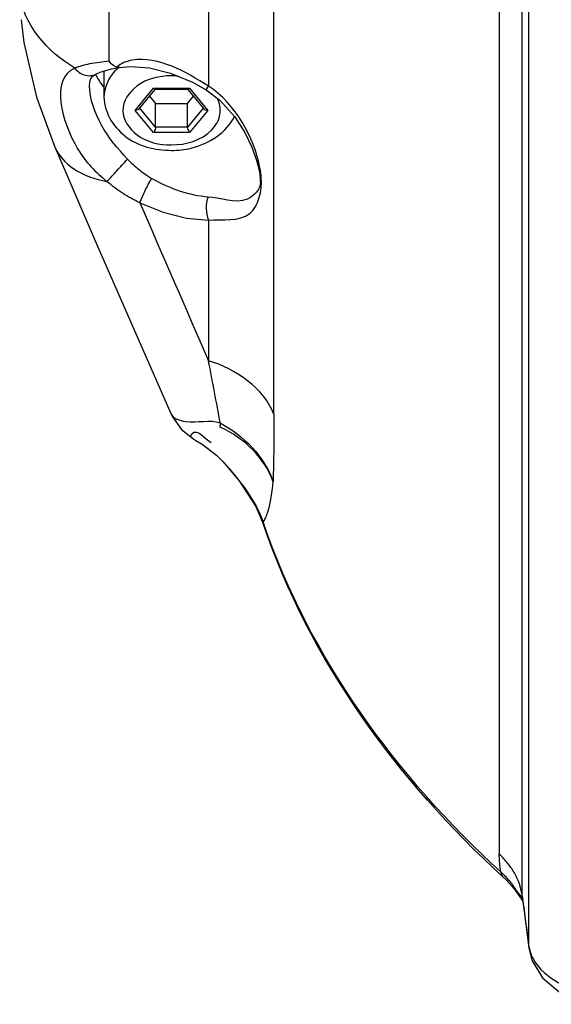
# Paper-space layout 'Sheet' of a CAD drawing. Header units: inches. Extents: x 0.2 to 10.8, y 0.2 to 8.3.
# Tile 382 of 545: x 7.39 to 7.503, y 3.763 to 3.973. Entities that reach past the tile are written whole.
import ezdxf

# ---------------------------------------------------------------- set-up
doc = ezdxf.new("R2010")
doc.units = ezdxf.units.IN
doc.header["$MEASUREMENT"] = 0
doc.layers.get('0').update_dxf_attribs({"lineweight": 5})
doc.layers.add('02___PRT_ALL_AXES', color=7, linetype='Continuous')

psp = doc.layouts.new('Sheet')

# ---------------------------------------------------------------- linework, layer by layer
at = {"color": 0, "linetype": 'ByBlock', "lineweight": -3}
for p, q in [((7.408578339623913, 3.964375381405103), (7.408578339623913, 4.124963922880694)), ((7.429775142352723, 4.11314187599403), (7.429775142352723, 3.959027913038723)), ((7.443711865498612, 3.88908104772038), (7.443711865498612, 4.107700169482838)), ((7.497997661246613, 4.044918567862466), (7.497997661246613, 3.775927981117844)), ((7.491688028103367, 4.03981429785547), (7.491688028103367, 3.795350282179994)), ((7.49662370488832, 3.786436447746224), (7.49662370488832, 4.0309004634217)), ((7.404433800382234, 3.959176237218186), (7.404451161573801, 3.959733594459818)), ((7.414153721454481, 3.953848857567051), (7.418015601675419, 3.958578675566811)), ((7.415004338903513, 3.954191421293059), (7.418374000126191, 3.958318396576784)), ((7.418015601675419, 3.958578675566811), (7.425739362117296, 3.958578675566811)), ((7.418342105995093, 3.958344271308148), (7.418015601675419, 3.958578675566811)), ((7.418395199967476, 3.958344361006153), (7.42535976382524, 3.958344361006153)), ((7.425380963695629, 3.958318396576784), (7.428750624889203, 3.954191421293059)), ((7.425412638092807, 3.958344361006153), (7.425739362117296, 3.958578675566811)), ((7.425739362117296, 3.958578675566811), (7.429601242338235, 3.953848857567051)), ((7.4292634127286, 3.95822627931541), (7.429775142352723, 3.959027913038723)), ((7.417210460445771, 3.956893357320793), (7.418477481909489, 3.955341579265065)), ((7.42527748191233, 3.955341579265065), (7.426544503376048, 3.956893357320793)), ((7.418015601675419, 3.949119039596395), (7.414153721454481, 3.953848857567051)), ((7.418477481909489, 3.950250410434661), (7.415131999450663, 3.954347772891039)), ((7.418477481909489, 3.955341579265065), (7.42527748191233, 3.955341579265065)), ((7.418477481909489, 3.950250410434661), (7.418477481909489, 3.955341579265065)), ((7.42527748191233, 3.950250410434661), (7.42527748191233, 3.955341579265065)), ((7.428622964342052, 3.954347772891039), (7.42527748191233, 3.950250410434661)), ((7.429601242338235, 3.953848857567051), (7.425739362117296, 3.949119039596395)), ((7.42527748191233, 3.950250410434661), (7.418477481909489, 3.950250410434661)), ((7.425739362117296, 3.949119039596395), (7.418015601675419, 3.949119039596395)), ((7.440817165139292, 3.939342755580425), (7.440808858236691, 3.939448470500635)), ((7.440840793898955, 3.938914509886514), (7.440817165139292, 3.939342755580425)), ((7.440846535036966, 3.938595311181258), (7.440840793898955, 3.938914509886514)), ((7.429775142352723, 3.930458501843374), (7.429775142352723, 3.900495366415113)), ((7.432696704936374, 3.879148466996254), (7.432794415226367, 3.879041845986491)), ((7.441615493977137, 3.865660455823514), (7.441416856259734, 3.866105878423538)), ((7.441570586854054, 3.865652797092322), (7.441416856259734, 3.866105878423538)), ((7.441497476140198, 3.865607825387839), (7.441416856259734, 3.866105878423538)), ((7.491864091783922, 3.792876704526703), (7.491688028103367, 3.795350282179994)), ((7.492083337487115, 3.791531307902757), (7.491864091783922, 3.792876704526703)), ((7.496729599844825, 3.785365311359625), (7.495535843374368, 3.787290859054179)), ((7.495535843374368, 3.787290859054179), (7.495752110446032, 3.78672228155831)), ((7.49662370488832, 3.786436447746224), (7.498034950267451, 3.775382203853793)), ((7.496665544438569, 3.785856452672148), (7.49662370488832, 3.786436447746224)), ((7.497997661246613, 3.775927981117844), (7.498034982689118, 3.775382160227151))]:
    psp.add_line(p, q, dxfattribs=at)
for points in [[(7.389800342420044, 3.973139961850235), (7.390409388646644, 3.968285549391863), (7.393084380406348, 3.956638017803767), (7.396907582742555, 3.946218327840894)], [(7.40573421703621, 3.961581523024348), (7.406696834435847, 3.962023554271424), (7.409082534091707, 3.962698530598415), (7.410802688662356, 3.963012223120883)], [(7.410810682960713, 3.963013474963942), (7.413103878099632, 3.963200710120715), (7.417190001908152, 3.962880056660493), (7.421677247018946, 3.961778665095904), (7.426325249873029, 3.959871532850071), (7.429263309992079, 3.958226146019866)], [(7.404452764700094, 3.959752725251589), (7.404473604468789, 3.959954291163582), (7.404686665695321, 3.960665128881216), (7.405167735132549, 3.96120652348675), (7.405735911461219, 3.961582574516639)], [(7.429263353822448, 3.958226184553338), (7.432170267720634, 3.956010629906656), (7.435355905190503, 3.952485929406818), (7.437520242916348, 3.949129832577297), (7.439023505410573, 3.946017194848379), (7.440028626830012, 3.943212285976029), (7.440620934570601, 3.940794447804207), (7.440809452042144, 3.939433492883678)], [(7.414979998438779, 3.954161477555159), (7.414879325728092, 3.954064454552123), (7.41466880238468, 3.953944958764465), (7.414418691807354, 3.953872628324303), (7.414153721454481, 3.953848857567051)], [(7.42877496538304, 3.954161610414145), (7.428875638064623, 3.954064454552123), (7.429086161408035, 3.953944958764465), (7.429336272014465, 3.953872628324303), (7.429601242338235, 3.953848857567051)], [(7.418477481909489, 3.950250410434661), (7.418450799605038, 3.95002824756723), (7.418378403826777, 3.949778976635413), (7.418273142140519, 3.94953056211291), (7.418148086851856, 3.949305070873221), (7.418015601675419, 3.949119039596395)], [(7.42527748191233, 3.950250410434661), (7.425304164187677, 3.95002824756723), (7.425376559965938, 3.949778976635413), (7.425481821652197, 3.94953056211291), (7.42560687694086, 3.949305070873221), (7.425739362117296, 3.949119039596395)], [(7.396908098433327, 3.946217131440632), (7.405629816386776, 3.92605975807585), (7.421735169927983, 3.889265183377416)], [(7.415142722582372, 3.93417024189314), (7.420083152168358, 3.932126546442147), (7.425044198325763, 3.930870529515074), (7.429775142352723, 3.930458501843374)], [(7.421735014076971, 3.889268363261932), (7.422093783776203, 3.888526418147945), (7.424042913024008, 3.885808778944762), (7.426605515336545, 3.883758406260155), (7.427061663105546, 3.883497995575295)], [(7.427068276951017, 3.883501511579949), (7.428406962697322, 3.882718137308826), (7.431503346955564, 3.880344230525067), (7.432696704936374, 3.879148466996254)], [(7.432790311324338, 3.879037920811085), (7.436288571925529, 3.874877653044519), (7.439828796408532, 3.8694371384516), (7.441499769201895, 3.865601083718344)], [(7.492457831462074, 3.790551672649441), (7.493187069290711, 3.78985784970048), (7.494901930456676, 3.787914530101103), (7.496473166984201, 3.785713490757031)], [(7.498036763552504, 3.775368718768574), (7.498714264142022, 3.772707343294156), (7.500953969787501, 3.768958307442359), (7.504556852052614, 3.765905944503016), (7.509151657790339, 3.763933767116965), (7.512436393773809, 3.763319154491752)]]:
    psp.add_lwpolyline(points, dxfattribs=at)
for centre, radius, start, end in [((7.42187812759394, 3.946545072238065), 0.0146576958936, 84.4959106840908, 90.00252380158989), ((14.3266734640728, 6.91731089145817), 7.527840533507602, 203.3458948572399, 203.6253506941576)]:
    psp.add_arc(centre, radius, start, end, dxfattribs=at)
for points in [[(7.401247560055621, 3.962874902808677), (7.395490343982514, 3.96619039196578), (7.390111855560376, 3.972372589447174), (7.389519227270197, 3.97898974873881)], [(7.429775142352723, 3.959027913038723), (7.42491183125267, 3.962049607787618), (7.419174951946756, 3.96543804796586), (7.413515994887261, 3.964567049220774)], [(7.409822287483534, 3.96224649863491), (7.408455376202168, 3.960767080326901), (7.407477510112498, 3.958691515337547), (7.407477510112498, 3.956677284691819)], [(7.412488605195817, 3.943461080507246), (7.4084405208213, 3.947734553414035), (7.404493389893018, 3.953290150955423), (7.40443380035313, 3.959176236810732)], [(7.440740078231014, 3.941497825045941), (7.439504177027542, 3.948278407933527), (7.435484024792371, 3.955166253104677), (7.429775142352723, 3.959027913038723)], [(7.443711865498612, 3.88908104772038), (7.441539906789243, 3.894679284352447), (7.435509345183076, 3.89871307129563), (7.429775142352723, 3.900495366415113)], [(7.432263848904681, 3.887227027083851), (7.43721834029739, 3.884585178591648), (7.44177021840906, 3.880036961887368), (7.443530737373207, 3.874705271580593)], [(7.492456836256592, 3.790552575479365), (7.470073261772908, 3.810885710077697), (7.45116782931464, 3.836955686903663), (7.441497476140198, 3.865607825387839)], [(7.492083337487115, 3.791531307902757), (7.469952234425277, 3.811635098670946), (7.451222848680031, 3.837354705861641), (7.441570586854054, 3.865652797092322)]]:
    psp.add_open_spline(points, degree=3, dxfattribs=at)
for points, knots in [([(7.401247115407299, 3.96287553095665), (7.402279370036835, 3.963307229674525), (7.404720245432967, 3.963939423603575), (7.407202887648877, 3.964240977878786), (7.408578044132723, 3.964375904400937)], [0, 0, 0, 0, 0.4474395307, 1, 1, 1, 1]), ([(7.410802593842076, 3.963012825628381), (7.410384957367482, 3.962946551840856), (7.409428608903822, 3.963249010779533), (7.408835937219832, 3.963966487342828), (7.408578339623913, 3.964375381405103)], [0, 0, 0, 0, 0.4666667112, 1, 1, 1, 1]), ([(7.413515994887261, 3.964567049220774), (7.412907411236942, 3.96447337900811), (7.411715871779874, 3.964149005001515), (7.410674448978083, 3.963469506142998), (7.41023142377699, 3.963061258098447)], [0, 0, 0, 0, 0.5054617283, 1, 1, 1, 1]), ([(7.401247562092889, 3.962874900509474), (7.39596555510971, 3.960643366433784), (7.399909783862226, 3.946153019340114), (7.405729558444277, 3.940714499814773), (7.408110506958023, 3.938683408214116)], [0, 0, 0, 0, 0.6469192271, 1, 1, 1, 1]), ([(7.401247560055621, 3.962874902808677), (7.401750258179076, 3.96221743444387), (7.403122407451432, 3.961108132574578), (7.405007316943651, 3.961180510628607), (7.40573200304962, 3.961585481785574)], [0, 0, 0, 0, 0.4992355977, 1, 1, 1, 1]), ([(7.410592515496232, 3.963002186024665), (7.410457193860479, 3.962881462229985), (7.41019422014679, 3.962635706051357), (7.409943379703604, 3.962377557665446), (7.409822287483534, 3.96224649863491)], [0, 0, 0, 0, 0.5040418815, 1, 1, 1, 1]), ([(7.405695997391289, 3.961559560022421), (7.405750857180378, 3.961436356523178), (7.405865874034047, 3.961190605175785), (7.40598982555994, 3.960949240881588), (7.406054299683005, 3.960829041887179)], [0, 0, 0, 0, 0.4971732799, 1, 1, 1, 1]), ([(7.406054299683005, 3.960829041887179), (7.406244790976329, 3.960473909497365), (7.406669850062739, 3.959773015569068), (7.407162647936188, 3.959118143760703), (7.407427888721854, 3.958798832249)], [0, 0, 0, 0, 0.4925992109, 1, 1, 1, 1]), ([(7.421877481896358, 3.961202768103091), (7.419323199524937, 3.961202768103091), (7.414572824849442, 3.96026163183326), (7.41011484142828, 3.953848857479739), (7.414572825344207, 3.947436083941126), (7.419323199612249, 3.946494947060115), (7.421877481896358, 3.946494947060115)], [0, 0, 0, 0, 0.2798838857, 0.5000000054, 0.7201161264, 1, 1, 1, 1]), ([(7.407477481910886, 3.956677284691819), (7.407477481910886, 3.953558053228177), (7.411472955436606, 3.946969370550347), (7.418396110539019, 3.945323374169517), (7.421877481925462, 3.945323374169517)], [0, 0, 0, 0, 0.4725676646, 1, 1, 1, 1]), ([(7.421877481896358, 3.946494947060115), (7.424925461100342, 3.946494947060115), (7.429671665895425, 3.947819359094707), (7.432649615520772, 3.952821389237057), (7.432152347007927, 3.955441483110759), (7.431587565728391, 3.956482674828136)], [0, 0, 0, 0, 0.5563157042, 0.7838042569, 1, 1, 1, 1]), ([(7.421877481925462, 3.945323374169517), (7.423283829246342, 3.945323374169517), (7.428450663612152, 3.945845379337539), (7.433654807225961, 3.949118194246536), (7.435317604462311, 3.952553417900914)], [0, 0, 0, 0, 0.2692684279, 1, 1, 1, 1]), ([(7.396908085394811, 3.946217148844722), (7.397742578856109, 3.944282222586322), (7.401087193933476, 3.940646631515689), (7.405623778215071, 3.939156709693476), (7.408110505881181, 3.938683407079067)], [0, 0, 0, 0, 0.4542787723, 1, 1, 1, 1]), ([(7.408110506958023, 3.938683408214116), (7.408830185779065, 3.939437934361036), (7.410291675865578, 3.941028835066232), (7.411747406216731, 3.94262485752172), (7.412488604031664, 3.943461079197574)], [0, 0, 0, 0, 0.4827060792, 1, 1, 1, 1]), ([(7.412488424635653, 3.94346092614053), (7.41326632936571, 3.942664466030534), (7.414898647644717, 3.941163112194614), (7.416728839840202, 3.939902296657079), (7.417683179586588, 3.939358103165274)], [0, 0, 0, 0, 0.5033288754, 1, 1, 1, 1]), ([(7.440976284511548, 3.939850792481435), (7.440948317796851, 3.940122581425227), (7.440880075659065, 3.940673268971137), (7.440790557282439, 3.941220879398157), (7.440740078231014, 3.941497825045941)], [0, 0, 0, 0, 0.4925329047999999, 1, 1, 1, 1]), ([(7.415142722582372, 3.93417024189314), (7.415450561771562, 3.935060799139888), (7.416257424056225, 3.936817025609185), (7.417155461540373, 3.93852610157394), (7.417683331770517, 3.939358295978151)], [0, 0, 0, 0, 0.4887873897, 1, 1, 1, 1]), ([(7.417682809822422, 3.939357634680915), (7.419607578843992, 3.938260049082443), (7.423490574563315, 3.936509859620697), (7.427671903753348, 3.935589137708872), (7.429683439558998, 3.935454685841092)], [0, 0, 0, 0, 0.5235953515, 1, 1, 1, 1]), ([(7.429775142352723, 3.930458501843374), (7.432729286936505, 3.930620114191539), (7.439672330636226, 3.929656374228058), (7.441232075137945, 3.936806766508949), (7.441011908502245, 3.939467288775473)], [0, 0, 0, 0, 0.5256695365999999, 1, 1, 1, 1]), ([(7.441011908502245, 3.939467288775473), (7.44100663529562, 3.939531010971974), (7.440995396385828, 3.939658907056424), (7.440982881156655, 3.939786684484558), (7.440976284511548, 3.939850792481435)], [0, 0, 0, 0, 0.498027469, 1, 1, 1, 1]), ([(7.41514289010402, 3.934169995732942), (7.41386162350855, 3.934743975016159), (7.411402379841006, 3.936094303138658), (7.409167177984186, 3.937782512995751), (7.408110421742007, 3.938683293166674)], [0, 0, 0, 0, 0.5027543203, 1, 1, 1, 1]), ([(7.440846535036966, 3.938595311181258), (7.440845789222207, 3.937064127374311), (7.436977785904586, 3.932840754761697), (7.432327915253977, 3.935373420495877), (7.429457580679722, 3.935338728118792)], [0, 0, 0, 0, 0.3478597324, 1, 1, 1, 1]), ([(7.429683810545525, 3.935455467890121), (7.429369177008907, 3.934662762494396), (7.429130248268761, 3.932941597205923), (7.429427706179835, 3.931225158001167), (7.429775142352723, 3.930458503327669)], [0, 0, 0, 0, 0.5032917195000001, 1, 1, 1, 1]), ([(7.432263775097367, 3.887226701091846), (7.43186450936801, 3.889408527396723), (7.431043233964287, 3.893832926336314), (7.43020413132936, 3.898253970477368), (7.429775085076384, 3.90049517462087)], [0, 0, 0, 0, 0.4929061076, 1, 1, 1, 1]), ([(7.421736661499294, 3.889264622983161), (7.42221969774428, 3.888171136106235), (7.426378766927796, 3.886725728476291), (7.429956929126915, 3.888096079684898), (7.432263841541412, 3.887226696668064)], [0, 0, 0, 0, 0.3265544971, 1, 1, 1, 1]), ([(7.443711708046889, 3.889081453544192), (7.443711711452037, 3.886637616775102), (7.443686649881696, 3.881845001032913), (7.44359607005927, 3.87705306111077), (7.443530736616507, 3.874705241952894)], [0, 0, 0, 0, 0.5099225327, 1, 1, 1, 1]), ([(7.432263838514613, 3.887226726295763), (7.432246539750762, 3.887075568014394), (7.432219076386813, 3.886783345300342), (7.432205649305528, 3.886490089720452), (7.432203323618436, 3.886348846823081)], [0, 0, 0, 0, 0.5185456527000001, 1, 1, 1, 1]), ([(7.426113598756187, 3.884346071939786), (7.425982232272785, 3.884479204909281), (7.427101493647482, 3.886599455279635), (7.42900908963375, 3.88379372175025), (7.430304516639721, 3.883069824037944)], [0, 0, 0, 0, 0.1119290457, 1, 1, 1, 1]), ([(7.443530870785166, 3.874704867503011), (7.442666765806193, 3.87719776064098), (7.439519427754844, 3.881986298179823), (7.434825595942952, 3.88514245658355), (7.432203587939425, 3.886348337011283)], [0, 0, 0, 0, 0.4775898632, 1, 1, 1, 1]), ([(7.432789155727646, 3.879039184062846), (7.43462979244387, 3.877024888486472), (7.437988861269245, 3.873034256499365), (7.440577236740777, 3.868435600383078), (7.44141716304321, 3.866103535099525)], [0, 0, 0, 0, 0.523995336, 1, 1, 1, 1]), ([(7.442357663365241, 3.868069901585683), (7.442674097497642, 3.868997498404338), (7.443180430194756, 3.871200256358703), (7.443435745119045, 3.873438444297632), (7.44353087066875, 3.874704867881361)], [0, 0, 0, 0, 0.4355785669, 1, 1, 1, 1]), ([(7.441416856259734, 3.866105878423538), (7.441606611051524, 3.866371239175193), (7.441962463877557, 3.867010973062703), (7.442228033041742, 3.867689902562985), (7.442357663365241, 3.868069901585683)], [0, 0, 0, 0, 0.4482803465, 1, 1, 1, 1]), ([(7.494696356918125, 3.791769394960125), (7.494291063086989, 3.792422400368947), (7.493363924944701, 3.793687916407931), (7.492274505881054, 3.794814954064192), (7.491688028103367, 3.795350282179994)], [0, 0, 0, 0, 0.4918392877, 1, 1, 1, 1]), ([(7.492083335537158, 3.791531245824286), (7.492323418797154, 3.791303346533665), (7.492790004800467, 3.790840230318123), (7.493234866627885, 3.790356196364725), (7.493449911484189, 3.790111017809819)], [0, 0, 0, 0, 0.5037296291, 1, 1, 1, 1]), ([(7.492083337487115, 3.791531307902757), (7.492083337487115, 3.791346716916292), (7.492129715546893, 3.790984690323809), (7.492329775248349, 3.790669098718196), (7.492457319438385, 3.790553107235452)], [0, 0, 0, 0, 0.5170755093, 1, 1, 1, 1]), ([(7.493449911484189, 3.790111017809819), (7.49365094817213, 3.78988181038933), (7.494041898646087, 3.78941604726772), (7.49441219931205, 3.788933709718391), (7.494591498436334, 3.788689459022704)], [0, 0, 0, 0, 0.5015496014, 1, 1, 1, 1]), ([(7.496555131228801, 3.786912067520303), (7.49641665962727, 3.787753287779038), (7.495951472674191, 3.78944598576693), (7.495165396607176, 3.791013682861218), (7.494696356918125, 3.791769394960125)], [0, 0, 0, 0, 0.4894095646, 1, 1, 1, 1]), ([(7.494591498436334, 3.788689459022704), (7.494757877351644, 3.788462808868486), (7.495081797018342, 3.788002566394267), (7.495387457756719, 3.787530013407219), (7.495535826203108, 3.787290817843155)], [0, 0, 0, 0, 0.4997228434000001, 1, 1, 1, 1]), ([(7.495953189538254, 3.786864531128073), (7.495888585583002, 3.786938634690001), (7.495753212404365, 3.787084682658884), (7.49560971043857, 3.787222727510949), (7.495535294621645, 3.787290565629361)], [0, 0, 0, 0, 0.4940067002, 1, 1, 1, 1]), ([(7.496324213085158, 3.786376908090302), (7.496268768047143, 3.786461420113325), (7.496150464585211, 3.786628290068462), (7.496021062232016, 3.786786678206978), (7.495953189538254, 3.786864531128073)], [0, 0, 0, 0, 0.4945964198, 1, 1, 1, 1]), ([(7.496729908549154, 3.785578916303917), (7.496678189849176, 3.785717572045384), (7.496557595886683, 3.78599182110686), (7.496406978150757, 3.786250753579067), (7.496324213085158, 3.786376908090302)], [0, 0, 0, 0, 0.495159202, 1, 1, 1, 1]), ([(7.49662370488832, 3.786436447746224), (7.496613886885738, 3.786515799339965), (7.496592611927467, 3.786674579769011), (7.496568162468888, 3.786832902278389), (7.496555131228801, 3.786912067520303)], [0, 0, 0, 0, 0.4991448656, 1, 1, 1, 1]), ([(7.496699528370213, 3.78585560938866), (7.496915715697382, 3.7841996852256), (7.497348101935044, 3.780890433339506), (7.497781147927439, 3.777581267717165), (7.497997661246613, 3.775927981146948)], [0, 0, 0, 0, 0.5003854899, 1, 1, 1, 1]), ([(7.497997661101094, 3.775928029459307), (7.498008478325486, 3.775843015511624), (7.49803305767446, 3.775673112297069), (7.498063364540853, 3.775504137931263), (7.498079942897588, 3.775419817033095)], [0, 0, 0, 0, 0.4993131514, 1, 1, 1, 1]), ([(7.498079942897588, 3.775419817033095), (7.498164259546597, 3.774990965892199), (7.498409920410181, 3.774133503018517), (7.498786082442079, 3.773325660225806), (7.49900445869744, 3.772931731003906)], [0, 0, 0, 0, 0.4924798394, 1, 1, 1, 1]), ([(7.49900445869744, 3.772931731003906), (7.500177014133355, 3.770816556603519), (7.504466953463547, 3.767210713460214), (7.509699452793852, 3.765874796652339), (7.512542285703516, 3.76564342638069)], [0, 0, 0, 0, 0.4588483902, 1, 1, 1, 1])]:
    psp.add_open_spline(points, degree=3, knots=knots, dxfattribs=at)
at = {"layer": '02___PRT_ALL_AXES', "color": 0, "linetype": 'ByBlock', "lineweight": -3}
psp.add_line((7.407477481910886, 3.962244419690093), (7.407477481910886, 3.956677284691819), dxfattribs=at)

doc.saveas('drawing.dxf')
